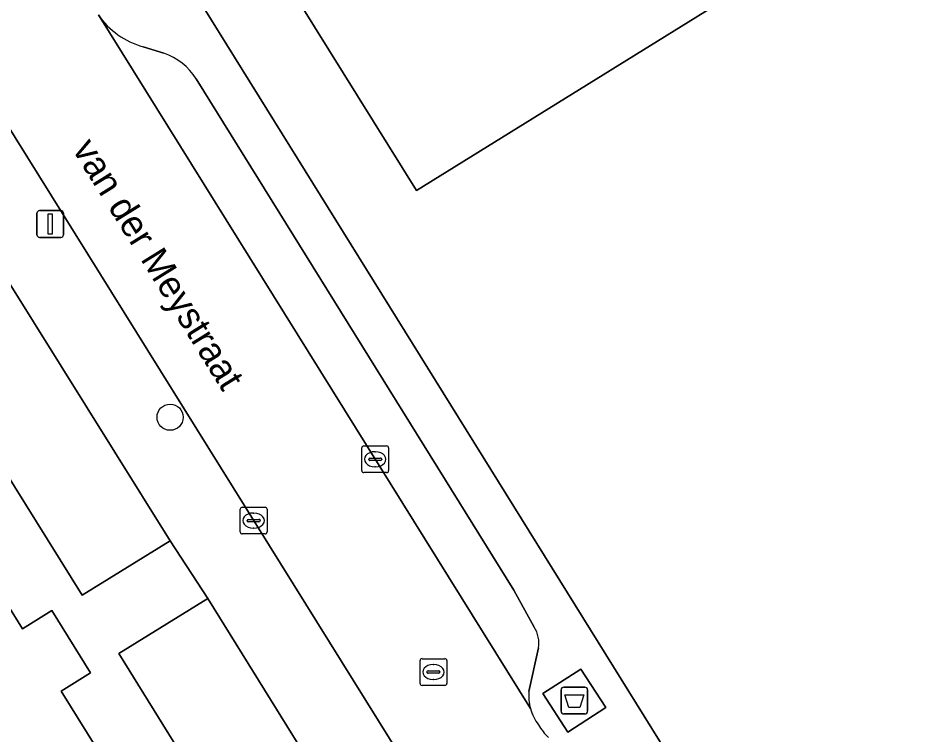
# Model space of a CAD drawing. Extents: x 160030 to 160839, y 385325 to 386450.
# Drawn here: x 160299.48 to 160333.64, y 386213.39 to 386240.16 of the extents above; entities that cross this region are included whole.
import ezdxf

# ---------------------------------------------------------------- set-up
doc = ezdxf.new("R2010")
doc.units = 0
for name, color, linetype in [('IMGEO_Afval_apart_plaats', 7, 'Continuous'), ('IMGEO_Boom', 7, 'Continuous'), ('IMGEO_Erf', 7, 'Continuous'), ('IMGEO_Groenvoorziening', 7, 'Continuous'), ('IMGEO_Haag', 7, 'Continuous'), ('IMGEO_Kolk', 7, 'Continuous'), ('IMGEO_Lichtmast', 7, 'Continuous'), ('IMGEO_Openbare_ruimte_label', 7, 'Continuous'), ('IMGEO_Pand', 7, 'Continuous'), ('IMGEO_Parkeervlak_open', 7, 'Continuous'), ('IMGEO_Rijbaan_lokaal_open', 7, 'Continuous'), ('IMGEO_Rioolput', 7, 'Continuous'), ('IMGEO_Voetpad_gesloten', 7, 'Continuous'), ('IMGEO_Voetpad_open', 7, 'Continuous')]:
    doc.layers.add(name, color=color, linetype=linetype)

msp = doc.modelspace()

# ---------------------------------------------------------------- linework, layer by layer
at = {"layer": 'IMGEO_Afval_apart_plaats'}
for p, q in [((160319.761, 386214.265), (160319.761, 386215.065)), ((160319.761, 386215.065), (160319.761, 386214.265)), ((160319.861, 386215.165), (160320.651, 386215.165)), ((160320.651, 386215.165), (160319.861, 386215.165)), ((160320.751, 386215.065), (160320.751, 386214.265)), ((160320.751, 386214.265), (160320.751, 386215.065)), ((160320.651, 386214.165), (160319.861, 386214.165)), ((160319.861, 386214.165), (160320.651, 386214.165))]:
    msp.add_line(p, q, dxfattribs=at)
msp.add_lwpolyline([(160319.904, 386214.879), (160320.608, 386214.879), (160320.459, 386214.409), (160320.053, 386214.409), (160319.904, 386214.879)], dxfattribs=at)
for centre, start, end in [((160319.861, 386215.065), 90, 180), ((160319.861, 386215.065), 90, 180), ((160320.651, 386215.065), 0, 90), ((160320.651, 386215.065), 360, 90), ((160319.861, 386214.265), 180, 270), ((160319.861, 386214.265), 180, 270), ((160320.651, 386214.265), 270, 0), ((160320.651, 386214.265), 270, 0)]:
    msp.add_arc(centre, 0.1, start, end, dxfattribs=at)
at = {"layer": 'IMGEO_Boom'}
msp.add_circle((160305.155, 386225.252), 0.489, dxfattribs=at)
at = {"layer": 'IMGEO_Erf'}
msp.add_lwpolyline([(160346.068, 386248.087), (160349.161, 386250), (160349.371, 386250.13), (160346.994, 386253.981), (160340.58, 386250), (160314.356, 386233.725), (160307.279, 386245.109), (160315.164, 386250), (160346.657, 386269.536), (160350.096, 386263.95), (160349.044, 386263.274), (160350.863, 386260.319), (160350.868, 386260.31), (160352.434, 386257.766), (160353.531, 386258.466), (160354.989, 386256.082), (160356.33, 386256.943), (160360.635, 386250), (160373.503, 386229.25), (160372.174, 386228.406), (160373.739, 386225.879), (160373.455, 386225.72), (160371.898, 386228.234), (160362.051, 386222.095)], close=True, dxfattribs=at)
msp.add_lwpolyline([(160304.123, 386244.251), (160337.312, 386190.843)], dxfattribs=at)
at = {"layer": 'IMGEO_Groenvoorziening'}
for points in [[(160297.972, 386232.133), (160294.69, 386230.124), (160301.873, 386218.598), (160305.162, 386220.629)], [(160306.568, 386218.474), (160303.238, 386216.424), (160310.423, 386204.827), (160313.752, 386206.898)]]:
    msp.add_lwpolyline(points, close=True, dxfattribs=at)
at = {"layer": 'IMGEO_Haag'}
for points in [[(160297.972, 386232.133), (160294.69, 386230.124), (160301.873, 386218.598), (160305.162, 386220.629)], [(160306.568, 386218.474), (160303.238, 386216.424), (160310.423, 386204.827), (160313.752, 386206.898)]]:
    msp.add_lwpolyline(points, close=True, dxfattribs=at)
at = {"layer": 'IMGEO_Kolk'}
for p, q in [((160312.317, 386223.257), (160312.317, 386224.109)), ((160312.392, 386224.183), (160313.244, 386224.183)), ((160313.318, 386224.109), (160313.318, 386223.257)), ((160312.805, 386223.963), (160312.83, 386223.963)), ((160312.576, 386223.677), (160312.576, 386223.689)), ((160313.014, 386223.64), (160312.616, 386223.64)), ((160312.619, 386223.726), (160313.017, 386223.726)), ((160312.828, 386223.403), (160312.803, 386223.403)), ((160313.06, 386223.689), (160313.06, 386223.677)), ((160313.244, 386223.183), (160312.392, 386223.183)), ((160307.775, 386220.965), (160307.775, 386221.817)), ((160307.85, 386221.891), (160308.702, 386221.891)), ((160308.776, 386221.817), (160308.776, 386220.965)), ((160308.034, 386221.385), (160308.034, 386221.397)), ((160308.472, 386221.348), (160308.074, 386221.348)), ((160308.077, 386221.434), (160308.475, 386221.434)), ((160308.263, 386221.671), (160308.288, 386221.671)), ((160308.518, 386221.397), (160308.518, 386221.385)), ((160308.286, 386221.111), (160308.261, 386221.111)), ((160308.702, 386220.891), (160307.85, 386220.891))]:
    msp.add_line(p, q, dxfattribs=at)
for points in [[(160312.317, 386223.257), (160312.317, 386224.109)], [(160312.392, 386224.183), (160313.244, 386224.183)], [(160313.318, 386224.109), (160313.318, 386223.257)], [(160313.244, 386223.183), (160312.392, 386223.183)], [(160307.775, 386220.965), (160307.775, 386221.817)], [(160307.85, 386221.891), (160308.702, 386221.891)], [(160308.776, 386221.817), (160308.776, 386220.965)], [(160308.702, 386220.891), (160307.85, 386220.891)]]:
    msp.add_lwpolyline(points, dxfattribs=at)
for centre, radius, start, end in [((160312.394, 386224.107), 0.0765, 91.552, 178.448), ((160312.394, 386224.107), 0.0765, 91.552, 178.448), ((160313.242, 386224.107), 0.0765, 1.552, 88.448), ((160313.242, 386224.107), 0.0765, 1.552, 88.448), ((160312.616, 386223.686), 0.0403, 85.8775, 175.7526), ((160312.613, 386223.676), 0.0366, 178.938, 274.7102), ((160313.017, 386223.683), 0.043, 264.8664, 352.4533), ((160313.021, 386223.688), 0.0386, 1.7309, 96.639), ((160312.394, 386223.259), 0.0765, 181.552, 268.448), ((160312.394, 386223.259), 0.0765, 181.552, 268.448), ((160313.242, 386223.259), 0.0765, 271.552, 358.448), ((160313.242, 386223.259), 0.0765, 271.552, 358.448), ((160307.852, 386221.815), 0.0765, 91.552, 178.448), ((160307.852, 386221.815), 0.0765, 91.552, 178.448), ((160308.7, 386221.815), 0.0765, 1.552, 88.448), ((160308.7, 386221.815), 0.0765, 1.552, 88.448), ((160308.074, 386221.394), 0.0403, 85.8775, 175.7526), ((160308.071, 386221.384), 0.0366, 178.938, 274.7102), ((160308.475, 386221.391), 0.043, 264.8664, 352.4533), ((160308.479, 386221.396), 0.0386, 1.7309, 96.639), ((160307.852, 386220.967), 0.0765, 181.552, 268.448), ((160307.852, 386220.967), 0.0765, 181.552, 268.448), ((160308.7, 386220.967), 0.0765, 271.552, 358.448), ((160308.7, 386220.967), 0.0765, 271.552, 358.448)]:
    msp.add_arc(centre, radius, start, end, dxfattribs=at)
for centre, major_axis, ratio, start_param, end_param in [((160312.804, 386223.683), (-0.387, 0.002), 0.722429, 4.712389, 7.853982), ((160312.829, 386223.683), (-0.39, 0.002), 0.717154, 1.570796, 4.712389), ((160308.262, 386221.391), (-0.387, 0.002), 0.722429, 4.712389, 7.853982), ((160308.287, 386221.391), (-0.39, 0.002), 0.717154, 1.570796, 4.712389)]:
    msp.add_ellipse(centre, major_axis=major_axis, ratio=ratio, start_param=start_param, end_param=end_param, dxfattribs=at)
at = {"layer": 'IMGEO_Lichtmast'}
for p, q in [((160300.282, 386232.973), (160301.072, 386232.973)), ((160301.072, 386232.973), (160300.282, 386232.973)), ((160300.182, 386232.073), (160300.182, 386232.873)), ((160300.182, 386232.873), (160300.182, 386232.073)), ((160301.172, 386232.873), (160301.172, 386232.073)), ((160301.172, 386232.073), (160301.172, 386232.873)), ((160301.072, 386231.973), (160300.282, 386231.973)), ((160300.282, 386231.973), (160301.072, 386231.973))]:
    msp.add_line(p, q, dxfattribs=at)
msp.add_lwpolyline([(160300.602, 386232.848), (160300.752, 386232.848), (160300.752, 386232.098), (160300.602, 386232.098), (160300.602, 386232.848)], dxfattribs=at)
for centre, start, end in [((160300.282, 386232.873), 90, 180), ((160300.282, 386232.873), 90, 180), ((160301.072, 386232.873), 0, 90), ((160301.072, 386232.873), 360, 90), ((160300.282, 386232.073), 180, 270), ((160300.282, 386232.073), 180, 270), ((160301.072, 386232.073), 270, 0), ((160301.072, 386232.073), 270, 0)]:
    msp.add_arc(centre, 0.1, start, end, dxfattribs=at)
at = {"layer": 'IMGEO_Pand'}
for points in [[(160360.635, 386250), (160356.33, 386256.943), (160354.989, 386256.082), (160353.531, 386258.466), (160352.434, 386257.766), (160350.868, 386260.31), (160350.863, 386260.319), (160349.044, 386263.274), (160350.096, 386263.95), (160346.657, 386269.536), (160315.164, 386250), (160307.279, 386245.109), (160314.356, 386233.725), (160340.58, 386250), (160346.994, 386253.981), (160349.371, 386250.13), (160349.161, 386250), (160346.068, 386248.087), (160362.051, 386222.095), (160371.898, 386228.234), (160373.455, 386225.72), (160373.739, 386225.879), (160372.174, 386228.406), (160373.503, 386229.25)], [(160292.134, 386212.815), (160290.591, 386211.858), (160292.05, 386209.507), (160293.617, 386210.48), (160297.243, 386204.638), (160304.668, 386209.246), (160301.085, 386215.019), (160302.179, 386215.698), (160300.735, 386218.025), (160299.642, 386217.346), (160296.083, 386223.081), (160288.633, 386218.457)]]:
    msp.add_lwpolyline(points, close=True, dxfattribs=at)
at = {"layer": 'IMGEO_Parkeervlak_open'}
for points in [[(160302.477, 386240.29), (160318.62, 386214.364)], [(160304.921, 386238.861), (160304.145, 386239.096)], [(160318.758, 386217.412), (160317.999, 386218.787), (160306.126, 386237.9)], [(160318.557, 386215.007), (160318.914, 386216.634)]]:
    msp.add_lwpolyline(points, dxfattribs=at)
for centre, radius, start, end in [((160304.953, 386241.987), 3.002, 214.4257, 254.382), ((160304.166, 386236.678), 2.31, 31.9363, 70.9182), ((160317.851, 386216.825), 1.08, 349.7879, 32.8887), ((160320.389, 386214.862), 1.838, 175.4742, 195.7176)]:
    msp.add_arc(centre, radius, start, end, dxfattribs=at)
at = {"layer": 'IMGEO_Rijbaan_lokaal_open'}
for points in [[(160318.62, 386214.364), (160302.477, 386240.29)], [(160296.637, 386240.069), (160313.825, 386212.492), (160330.091, 386186.273)]]:
    msp.add_lwpolyline(points, dxfattribs=at)
for centre, start, end in [((160320.392, 386214.864), 195.7577, 216.9177), ((160320.534, 386214.645), 208.7918, 227.5119)]:
    msp.add_arc(centre, 1.841, start, end, dxfattribs=at)
at = {"layer": 'IMGEO_Rioolput'}
for p, q in [((160314.567, 386216.23), (160315.419, 386216.23)), ((160314.492, 386215.304), (160314.492, 386216.156)), ((160314.98, 386216.01), (160315.005, 386216.01)), ((160315.493, 386216.156), (160315.493, 386215.304)), ((160314.751, 386215.724), (160314.751, 386215.736)), ((160315.189, 386215.687), (160314.791, 386215.687)), ((160314.794, 386215.773), (160315.192, 386215.773)), ((160315.235, 386215.736), (160315.235, 386215.724)), ((160315.419, 386215.23), (160314.567, 386215.23)), ((160315.003, 386215.45), (160314.978, 386215.45))]:
    msp.add_line(p, q, dxfattribs=at)
for points in [[(160314.567, 386216.23), (160315.419, 386216.23)], [(160314.492, 386215.304), (160314.492, 386216.156)], [(160315.493, 386216.156), (160315.493, 386215.304)], [(160315.419, 386215.23), (160314.567, 386215.23)]]:
    msp.add_lwpolyline(points, dxfattribs=at)
for centre, radius, start, end in [((160314.569, 386216.154), 0.0765, 91.552, 178.448), ((160314.569, 386216.154), 0.0765, 91.552, 178.448), ((160315.417, 386216.154), 0.0765, 1.552, 88.448), ((160315.417, 386216.154), 0.0765, 1.552, 88.448), ((160314.791, 386215.733), 0.0403, 85.8775, 175.7526), ((160314.788, 386215.723), 0.0366, 178.938, 274.7102), ((160315.192, 386215.73), 0.043, 264.8664, 352.4533), ((160315.196, 386215.735), 0.0386, 1.7309, 96.639), ((160314.569, 386215.306), 0.0765, 181.552, 268.448), ((160314.569, 386215.306), 0.0765, 181.552, 268.448), ((160315.417, 386215.306), 0.0765, 271.552, 358.448), ((160315.417, 386215.306), 0.0765, 271.552, 358.448)]:
    msp.add_arc(centre, radius, start, end, dxfattribs=at)
for centre, major_axis, ratio, start_param, end_param in [((160314.979, 386215.73), (-0.387, 0.002), 0.722429, 4.712389, 7.853982), ((160315.004, 386215.73), (-0.39, 0.002), 0.717154, 1.570796, 4.712389)]:
    msp.add_ellipse(centre, major_axis=major_axis, ratio=ratio, start_param=start_param, end_param=end_param, dxfattribs=at)
at = {"layer": 'IMGEO_Voetpad_gesloten'}
msp.add_lwpolyline([(160320.497, 386215.84), (160319.084, 386214.925), (160320.014, 386213.489), (160321.427, 386214.404)], close=True, dxfattribs=at)
at = {"layer": 'IMGEO_Voetpad_open'}
for points in [[(160337.312, 386190.843), (160304.123, 386244.251)], [(160330.091, 386186.273), (160313.825, 386212.492), (160296.637, 386240.069)], [(160293.789, 386238.957), (160296.634, 386234.322), (160297.972, 386232.133), (160305.162, 386220.629), (160306.568, 386218.474), (160313.752, 386206.898), (160315.078, 386204.713), (160322.284, 386193.185), (160323.561, 386191.066), (160327.936, 386184.073)], [(160304.145, 386239.096), (160304.921, 386238.861)], [(160306.126, 386237.9), (160317.999, 386218.787), (160318.758, 386217.412)], [(160310.423, 386204.827), (160303.238, 386216.424), (160306.568, 386218.474), (160305.162, 386220.629), (160301.873, 386218.598), (160294.69, 386230.124)], [(160296.083, 386223.081), (160299.642, 386217.346), (160300.735, 386218.025), (160302.179, 386215.698), (160301.085, 386215.019), (160304.668, 386209.246)], [(160318.914, 386216.634), (160318.557, 386215.007)]]:
    msp.add_lwpolyline(points, dxfattribs=at)
msp.add_lwpolyline([(160320.497, 386215.84), (160321.427, 386214.404), (160320.014, 386213.489), (160319.084, 386214.925)], close=True, dxfattribs=at)
for centre, radius, start, end in [((160304.953, 386241.987), 3.002, 214.4257, 254.382), ((160304.166, 386236.678), 2.31, 31.9363, 70.9182), ((160317.851, 386216.825), 1.08, 349.7879, 32.8887), ((160320.389, 386214.862), 1.838, 175.4742, 195.7176), ((160320.392, 386214.864), 1.841, 195.7577, 216.9177), ((160320.534, 386214.645), 1.841, 208.7918, 227.5119)]:
    msp.add_arc(centre, radius, start, end, dxfattribs=at)

# ---------------------------------------------------------------- texts
at = {"layer": 'IMGEO_Openbare_ruimte_label'}
msp.add_text('van der Meystraat', height=1, rotation=301.8476, dxfattribs=at).set_placement((160301.479, 386235.271))

doc.saveas('drawing.dxf')
